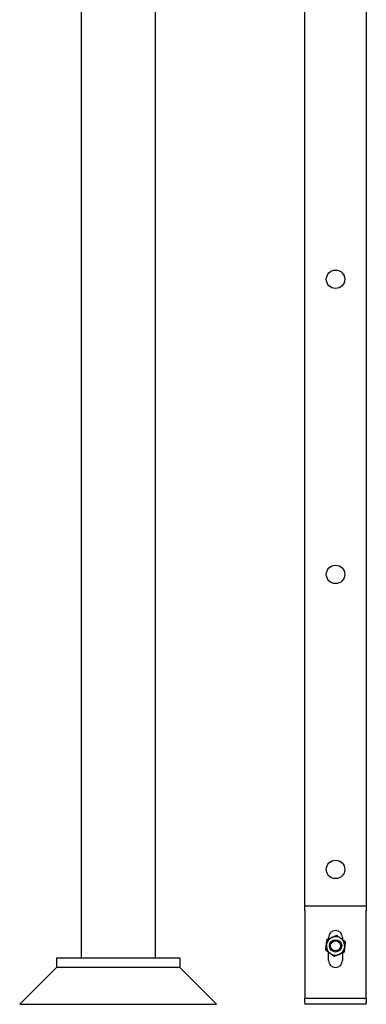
# Model space of a CAD drawing. Header units: inches. Extents: x 24 to 1128, y -94 to 748.
# Tile 373 of 546: x 733 to 747, y 136 to 176. Entities that reach past the tile are written whole.
import ezdxf

# ---------------------------------------------------------------- set-up
doc = ezdxf.new("R2010")
doc.units = ezdxf.units.IN
doc.header["$LTSCALE"] = 32
doc.header["$MEASUREMENT"] = 0
doc.layers.add('Visible (ANSI)', color=7, linetype='Continuous', lineweight=30)

msp = doc.modelspace()

# ---------------------------------------------------------------- linework, layer by layer
at = {"layer": 'Visible (ANSI)'}
for p, q in [((744.74529, 140.25037), (744.74529, 230.56471)), ((747.24529, 230.56471), (747.24529, 140.25037)), ((735.66529, 223.42115), (735.66529, 138.12537)), ((738.66529, 223.42115), (738.66529, 138.12537)), ((744.74529, 140.25037), (747.24529, 140.25037)), ((744.74529, 140.06037), (744.74529, 140.25037)), ((747.24529, 140.25037), (747.24529, 140.06037)), ((744.74529, 140.06037), (744.74529, 136.88037)), ((747.24529, 136.88037), (747.24529, 140.06037)), ((745.71404, 138.9118), (745.71404, 138.96912)), ((746.27654, 138.96912), (746.27654, 138.88387)), ((745.71404, 138.03162), (745.71404, 138.36688)), ((746.27654, 138.33894), (746.27654, 138.03162)), ((734.66529, 137.75037), (733.16529, 136.25037)), ((734.66529, 138.12537), (734.66529, 137.75037)), ((739.66529, 138.12537), (734.66529, 138.12537)), ((739.66529, 137.75037), (734.66529, 137.75037)), ((739.66529, 137.75037), (734.66529, 137.75037)), ((739.66529, 138.12537), (739.66529, 137.75037)), ((739.66529, 137.75037), (741.16529, 136.25037)), ((744.74529, 136.88037), (744.74529, 136.50037)), ((747.24529, 136.50037), (747.24529, 136.88037)), ((733.16529, 136.25037), (741.16529, 136.25037)), ((744.74529, 136.50037), (747.24529, 136.50037)), ((744.74529, 136.31037), (744.74529, 136.50037)), ((744.74529, 136.31037), (744.74529, 136.25037)), ((747.24529, 136.25037), (744.74529, 136.25037)), ((747.24529, 136.50037), (747.24529, 136.31037)), ((747.24529, 136.25037), (747.24529, 136.31037))]:
    msp.add_line(p, q, dxfattribs=at)
for centre, radius in [((745.99529, 165.73537), 0.375), ((745.99529, 165.73537), 0.375), ((745.99529, 153.73537), 0.375), ((745.99529, 153.73537), 0.375), ((745.99529, 141.73537), 0.375), ((745.99529, 141.73537), 0.375), ((745.99529, 138.62537), 0.25014), ((745.99529, 138.62537), 0.25), ((745.99529, 138.62537), 0.20281)]:
    msp.add_circle(centre, radius, dxfattribs=at)
for centre, radius, start, end in [((745.99529, 138.62537), 0.375, 113.571108, 173.571108), ((745.99529, 138.96912), 0.28125, 0, 180), ((745.99529, 138.62537), 0.375, 53.571108, 113.571108), ((745.99529, 138.62537), 0.375, 173.571108, 233.571108), ((745.99529, 138.62537), 0.375, 293.571108, 353.571108), ((745.99529, 138.62537), 0.375, 353.571108, 53.571108), ((745.99529, 138.62537), 0.375, 233.571108, 293.571108), ((745.99529, 138.03162), 0.28125, 180, 0)]:
    msp.add_arc(centre, radius, start, end, dxfattribs=at)
for points in [[(745.64689, 138.88251), (745.75324, 138.92891), (745.84533, 138.96909)], [(745.84533, 138.96909), (745.93743, 139.00927), (746.04378, 139.05566)], [(746.04378, 139.05566), (746.13713, 138.98677), (746.21798, 138.9271)], [(745.59841, 138.45222), (745.6114, 138.56751), (745.62265, 138.66736)], [(745.62265, 138.66736), (745.6339, 138.76721), (745.64689, 138.88251)], [(746.21798, 138.9271), (746.29882, 138.86743), (746.39218, 138.79853)], [(746.36793, 138.58339), (746.35668, 138.48354), (746.34369, 138.36824)], [(746.39218, 138.79853), (746.37918, 138.68323), (746.36793, 138.58339)], [(745.77261, 138.32365), (745.69176, 138.38332), (745.59841, 138.45222)], [(745.94681, 138.19508), (745.85345, 138.26398), (745.77261, 138.32365)], [(746.14525, 138.28166), (746.05315, 138.24148), (745.94681, 138.19508)], [(746.34369, 138.36824), (746.23735, 138.32184), (746.14525, 138.28166)]]:
    msp.add_rational_spline(points, [1, 1.0379548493, 1], degree=2, dxfattribs=at)

doc.saveas('drawing.dxf')
